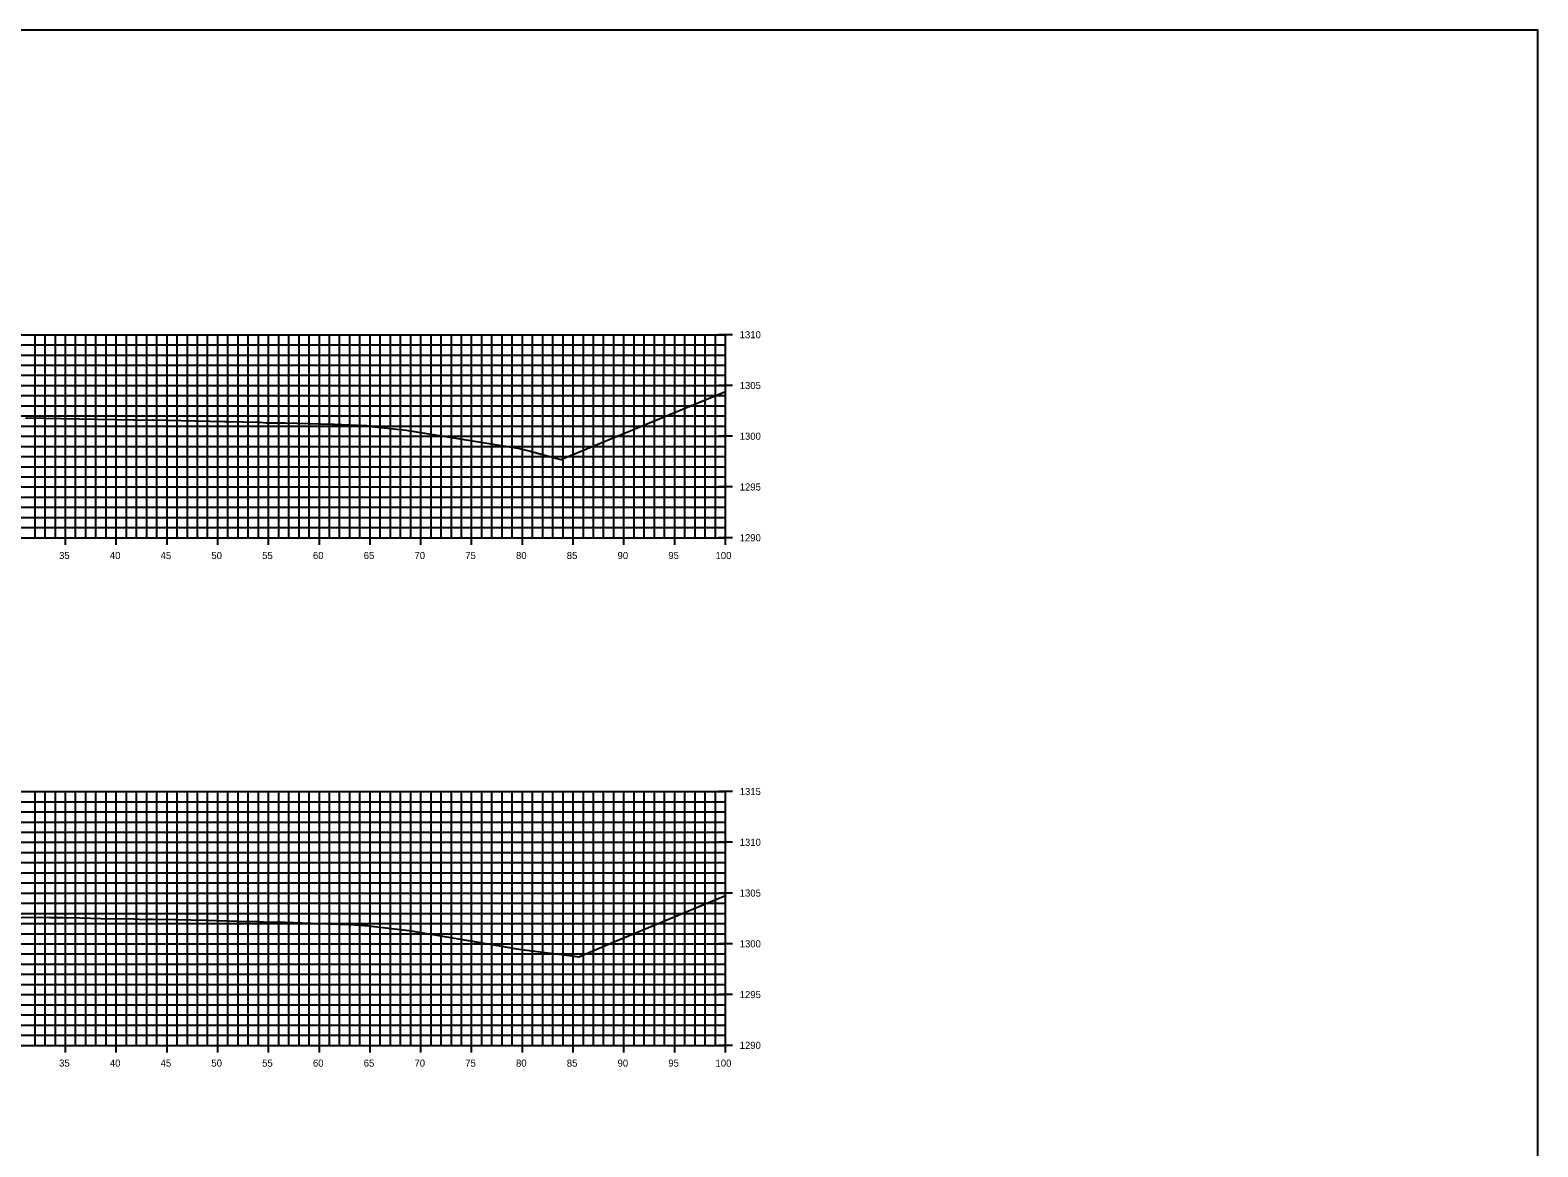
# Model space of a CAD drawing. Extents: x 674939 to 678919, y 750652 to 765176.
# Drawn here: x 678770 to 678918.5, y 754252.6 to 754362.6 of the extents above; entities that cross this region are included whole.
import ezdxf

# ---------------------------------------------------------------- set-up
doc = ezdxf.new("R2010")
doc.units = 0
for name, color, linetype in [('R_Axis', 7, 'Continuous'), ('R_Axis Annot', 7, 'Continuous'), ('R_Exist Surface', 7, 'Continuous'), ('R_Grid', 7, 'Continuous'), ('R_No Plot', 7, 'Continuous')]:
    doc.layers.add(name, color=color, linetype=linetype)

msp = doc.modelspace()

# ---------------------------------------------------------------- linework, layer by layer
at = {"layer": 'R_Axis'}
for p, q in [((678839.23, 754332.55), (678837.83, 754332.55)), ((678838.53, 754312.55), (678838.53, 754332.55)), ((678839.23, 754327.55), (678837.83, 754327.55)), ((678839.23, 754322.55), (678837.83, 754322.55)), ((678839.23, 754317.55), (678837.83, 754317.55)), ((678638.53, 754312.55), (678838.53, 754312.55)), ((678773.53, 754311.85), (678773.53, 754313.25)), ((678778.53, 754311.85), (678778.53, 754313.25)), ((678783.53, 754311.85), (678783.53, 754313.25)), ((678788.53, 754311.85), (678788.53, 754313.25)), ((678793.53, 754311.85), (678793.53, 754313.25)), ((678798.53, 754311.85), (678798.53, 754313.25)), ((678803.53, 754311.85), (678803.53, 754313.25)), ((678808.53, 754311.85), (678808.53, 754313.25)), ((678813.53, 754311.85), (678813.53, 754313.25)), ((678818.53, 754311.85), (678818.53, 754313.25)), ((678823.53, 754311.85), (678823.53, 754313.25)), ((678828.53, 754311.85), (678828.53, 754313.25)), ((678833.53, 754311.85), (678833.53, 754313.25)), ((678839.23, 754312.55), (678837.83, 754312.55)), ((678838.53, 754311.85), (678838.53, 754313.25)), ((678839.23, 754287.55), (678837.83, 754287.55)), ((678838.53, 754262.55), (678838.53, 754287.55)), ((678839.23, 754282.55), (678837.83, 754282.55)), ((678839.23, 754277.55), (678837.83, 754277.55)), ((678839.23, 754272.55), (678837.83, 754272.55)), ((678839.23, 754267.55), (678837.83, 754267.55)), ((678773.53, 754261.85), (678773.53, 754263.25)), ((678778.53, 754261.85), (678778.53, 754263.25)), ((678783.53, 754261.85), (678783.53, 754263.25)), ((678788.53, 754261.85), (678788.53, 754263.25)), ((678793.53, 754261.85), (678793.53, 754263.25)), ((678798.53, 754261.85), (678798.53, 754263.25)), ((678803.53, 754261.85), (678803.53, 754263.25)), ((678808.53, 754261.85), (678808.53, 754263.25)), ((678813.53, 754261.85), (678813.53, 754263.25)), ((678818.53, 754261.85), (678818.53, 754263.25)), ((678823.53, 754261.85), (678823.53, 754263.25)), ((678828.53, 754261.85), (678828.53, 754263.25)), ((678833.53, 754261.85), (678833.53, 754263.25)), ((678838.53, 754261.85), (678838.53, 754263.25)), ((678638.53, 754262.55), (678838.53, 754262.55)), ((678839.23, 754262.55), (678837.83, 754262.55))]:
    msp.add_line(p, q, dxfattribs=at)
at = {"layer": 'R_Exist Surface'}
for points in [[(678769.59, 754324.36), (678780.23, 754324.18), (678780.54, 754324.18), (678780.92, 754324.12), (678780.95, 754324.12), (678782.11, 754324.15), (678782.16, 754324.15), (678789.13, 754324.01), (678789.32, 754324.01), (678789.45, 754324.01), (678792.55, 754323.95), (678792.69, 754323.93), (678792.7, 754323.93), (678793.32, 754323.87), (678793.35, 754323.87), (678795.09, 754323.87), (678795.15, 754323.87), (678799.79, 754323.74), (678799.98, 754323.74), (678803.07, 754323.61), (678803.14, 754323.6), (678803.16, 754323.6), (678803.52, 754323.54), (678803.71, 754323.52), (678807.07, 754323.16), (678814.44, 754321.95), (678818.08, 754321.36), (678819.41, 754321.06), (678822.3, 754320.27), (678832.95, 754324.65), (678838.53, 754326.96)], [(678769.07, 754275.19), (678772, 754275.14), (678773.27, 754275.13), (678774.94, 754275.1), (678777.05, 754275.06), (678780.27, 754275.01), (678780.83, 754274.97), (678781.01, 754274.95), (678781.71, 754274.98), (678782.13, 754274.99), (678784.37, 754274.94), (678787.37, 754274.88), (678790.59, 754274.79), (678792.55, 754274.74), (678792.63, 754274.74), (678792.67, 754274.73), (678793.05, 754274.7), (678793.21, 754274.68), (678793.75, 754274.68), (678795.15, 754274.68), (678799.35, 754274.53), (678801.57, 754274.45), (678802.97, 754274.37), (678803.27, 754274.35), (678803.41, 754274.33), (678803.42, 754274.33), (678804.78, 754274.17), (678807.38, 754273.87), (678813.21, 754272.89), (678818.18, 754272.02), (678823.67, 754271.32), (678824.07, 754271.27), (678827.24, 754272.6), (678838.53, 754277.31)]]:
    msp.add_lwpolyline(points, dxfattribs=at)
at = {"layer": 'R_Grid'}
for p, q in [((678638.53, 754332.55), (678838.53, 754332.55)), ((678638.53, 754331.55), (678838.53, 754331.55)), ((678770.53, 754312.55), (678770.53, 754332.55)), ((678771.53, 754312.55), (678771.53, 754332.55)), ((678772.53, 754312.55), (678772.53, 754332.55)), ((678773.53, 754312.55), (678773.53, 754332.55)), ((678774.53, 754312.55), (678774.53, 754332.55)), ((678775.53, 754312.55), (678775.53, 754332.55)), ((678776.53, 754312.55), (678776.53, 754332.55)), ((678777.53, 754312.55), (678777.53, 754332.55)), ((678778.53, 754312.55), (678778.53, 754332.55)), ((678779.53, 754312.55), (678779.53, 754332.55)), ((678780.53, 754312.55), (678780.53, 754332.55)), ((678781.53, 754312.55), (678781.53, 754332.55)), ((678782.53, 754312.55), (678782.53, 754332.55)), ((678783.53, 754312.55), (678783.53, 754332.55)), ((678784.53, 754312.55), (678784.53, 754332.55)), ((678785.53, 754312.55), (678785.53, 754332.55)), ((678786.53, 754312.55), (678786.53, 754332.55)), ((678787.53, 754312.55), (678787.53, 754332.55)), ((678788.53, 754312.55), (678788.53, 754332.55)), ((678789.53, 754312.55), (678789.53, 754332.55)), ((678790.53, 754312.55), (678790.53, 754332.55)), ((678791.53, 754312.55), (678791.53, 754332.55)), ((678792.53, 754312.55), (678792.53, 754332.55)), ((678793.53, 754312.55), (678793.53, 754332.55)), ((678794.53, 754312.55), (678794.53, 754332.55)), ((678795.53, 754312.55), (678795.53, 754332.55)), ((678796.53, 754312.55), (678796.53, 754332.55)), ((678797.53, 754312.55), (678797.53, 754332.55)), ((678798.53, 754312.55), (678798.53, 754332.55)), ((678799.53, 754312.55), (678799.53, 754332.55)), ((678800.53, 754312.55), (678800.53, 754332.55)), ((678801.53, 754312.55), (678801.53, 754332.55)), ((678802.53, 754312.55), (678802.53, 754332.55)), ((678803.53, 754312.55), (678803.53, 754332.55)), ((678804.53, 754312.55), (678804.53, 754332.55)), ((678805.53, 754312.55), (678805.53, 754332.55)), ((678806.53, 754312.55), (678806.53, 754332.55)), ((678807.53, 754312.55), (678807.53, 754332.55)), ((678808.53, 754312.55), (678808.53, 754332.55)), ((678809.53, 754312.55), (678809.53, 754332.55)), ((678810.53, 754312.55), (678810.53, 754332.55)), ((678811.53, 754312.55), (678811.53, 754332.55)), ((678812.53, 754312.55), (678812.53, 754332.55)), ((678813.53, 754312.55), (678813.53, 754332.55)), ((678814.53, 754312.55), (678814.53, 754332.55)), ((678815.53, 754312.55), (678815.53, 754332.55)), ((678816.53, 754312.55), (678816.53, 754332.55)), ((678817.53, 754312.55), (678817.53, 754332.55)), ((678818.53, 754312.55), (678818.53, 754332.55)), ((678819.53, 754312.55), (678819.53, 754332.55)), ((678820.53, 754312.55), (678820.53, 754332.55)), ((678821.53, 754312.55), (678821.53, 754332.55)), ((678822.53, 754312.55), (678822.53, 754332.55)), ((678823.53, 754312.55), (678823.53, 754332.55)), ((678824.53, 754312.55), (678824.53, 754332.55)), ((678825.53, 754312.55), (678825.53, 754332.55)), ((678826.53, 754312.55), (678826.53, 754332.55)), ((678827.53, 754312.55), (678827.53, 754332.55)), ((678828.53, 754312.55), (678828.53, 754332.55)), ((678829.53, 754312.55), (678829.53, 754332.55)), ((678830.53, 754312.55), (678830.53, 754332.55)), ((678831.53, 754312.55), (678831.53, 754332.55)), ((678832.53, 754312.55), (678832.53, 754332.55)), ((678833.53, 754312.55), (678833.53, 754332.55)), ((678834.53, 754312.55), (678834.53, 754332.55)), ((678835.53, 754312.55), (678835.53, 754332.55)), ((678836.53, 754312.55), (678836.53, 754332.55)), ((678837.53, 754312.55), (678837.53, 754332.55)), ((678838.53, 754312.55), (678838.53, 754332.55)), ((678638.53, 754330.55), (678838.53, 754330.55)), ((678638.53, 754329.55), (678838.53, 754329.55)), ((678638.53, 754328.55), (678838.53, 754328.55)), ((678638.53, 754327.55), (678838.53, 754327.55)), ((678638.53, 754326.55), (678838.53, 754326.55)), ((678638.53, 754325.55), (678838.53, 754325.55)), ((678638.53, 754324.55), (678838.53, 754324.55)), ((678638.53, 754323.55), (678838.53, 754323.55)), ((678638.53, 754322.55), (678838.53, 754322.55)), ((678638.53, 754321.55), (678838.53, 754321.55)), ((678638.53, 754320.55), (678838.53, 754320.55)), ((678638.53, 754319.55), (678838.53, 754319.55)), ((678638.53, 754318.55), (678838.53, 754318.55)), ((678638.53, 754317.55), (678838.53, 754317.55)), ((678638.53, 754316.55), (678838.53, 754316.55)), ((678638.53, 754315.55), (678838.53, 754315.55)), ((678638.53, 754314.55), (678838.53, 754314.55)), ((678638.53, 754313.55), (678838.53, 754313.55)), ((678638.53, 754312.55), (678838.53, 754312.55)), ((678638.53, 754287.55), (678838.53, 754287.55)), ((678770.53, 754262.55), (678770.53, 754287.55)), ((678771.53, 754262.55), (678771.53, 754287.55)), ((678772.53, 754262.55), (678772.53, 754287.55)), ((678773.53, 754262.55), (678773.53, 754287.55)), ((678774.53, 754262.55), (678774.53, 754287.55)), ((678775.53, 754262.55), (678775.53, 754287.55)), ((678776.53, 754262.55), (678776.53, 754287.55)), ((678777.53, 754262.55), (678777.53, 754287.55)), ((678778.53, 754262.55), (678778.53, 754287.55)), ((678779.53, 754262.55), (678779.53, 754287.55)), ((678780.53, 754262.55), (678780.53, 754287.55)), ((678781.53, 754262.55), (678781.53, 754287.55)), ((678782.53, 754262.55), (678782.53, 754287.55)), ((678783.53, 754262.55), (678783.53, 754287.55)), ((678784.53, 754262.55), (678784.53, 754287.55)), ((678785.53, 754262.55), (678785.53, 754287.55)), ((678786.53, 754262.55), (678786.53, 754287.55)), ((678787.53, 754262.55), (678787.53, 754287.55)), ((678788.53, 754262.55), (678788.53, 754287.55)), ((678789.53, 754262.55), (678789.53, 754287.55)), ((678790.53, 754262.55), (678790.53, 754287.55)), ((678791.53, 754262.55), (678791.53, 754287.55)), ((678792.53, 754262.55), (678792.53, 754287.55)), ((678793.53, 754262.55), (678793.53, 754287.55)), ((678794.53, 754262.55), (678794.53, 754287.55)), ((678795.53, 754262.55), (678795.53, 754287.55)), ((678796.53, 754262.55), (678796.53, 754287.55)), ((678797.53, 754262.55), (678797.53, 754287.55)), ((678798.53, 754262.55), (678798.53, 754287.55)), ((678799.53, 754262.55), (678799.53, 754287.55)), ((678800.53, 754262.55), (678800.53, 754287.55)), ((678801.53, 754262.55), (678801.53, 754287.55)), ((678802.53, 754262.55), (678802.53, 754287.55)), ((678803.53, 754262.55), (678803.53, 754287.55)), ((678804.53, 754262.55), (678804.53, 754287.55)), ((678805.53, 754262.55), (678805.53, 754287.55)), ((678806.53, 754262.55), (678806.53, 754287.55)), ((678807.53, 754262.55), (678807.53, 754287.55)), ((678808.53, 754262.55), (678808.53, 754287.55)), ((678809.53, 754262.55), (678809.53, 754287.55)), ((678810.53, 754262.55), (678810.53, 754287.55)), ((678811.53, 754262.55), (678811.53, 754287.55)), ((678812.53, 754262.55), (678812.53, 754287.55)), ((678813.53, 754262.55), (678813.53, 754287.55)), ((678814.53, 754262.55), (678814.53, 754287.55)), ((678815.53, 754262.55), (678815.53, 754287.55)), ((678816.53, 754262.55), (678816.53, 754287.55)), ((678817.53, 754262.55), (678817.53, 754287.55)), ((678818.53, 754262.55), (678818.53, 754287.55)), ((678819.53, 754262.55), (678819.53, 754287.55)), ((678820.53, 754262.55), (678820.53, 754287.55)), ((678821.53, 754262.55), (678821.53, 754287.55)), ((678822.53, 754262.55), (678822.53, 754287.55)), ((678823.53, 754262.55), (678823.53, 754287.55)), ((678824.53, 754262.55), (678824.53, 754287.55)), ((678825.53, 754262.55), (678825.53, 754287.55)), ((678826.53, 754262.55), (678826.53, 754287.55)), ((678827.53, 754262.55), (678827.53, 754287.55)), ((678828.53, 754262.55), (678828.53, 754287.55)), ((678829.53, 754262.55), (678829.53, 754287.55)), ((678830.53, 754262.55), (678830.53, 754287.55)), ((678831.53, 754262.55), (678831.53, 754287.55)), ((678832.53, 754262.55), (678832.53, 754287.55)), ((678833.53, 754262.55), (678833.53, 754287.55)), ((678834.53, 754262.55), (678834.53, 754287.55)), ((678835.53, 754262.55), (678835.53, 754287.55)), ((678836.53, 754262.55), (678836.53, 754287.55)), ((678837.53, 754262.55), (678837.53, 754287.55)), ((678838.53, 754262.55), (678838.53, 754287.55)), ((678638.53, 754286.55), (678838.53, 754286.55)), ((678638.53, 754285.55), (678838.53, 754285.55)), ((678638.53, 754284.55), (678838.53, 754284.55)), ((678638.53, 754283.55), (678838.53, 754283.55)), ((678638.53, 754282.55), (678838.53, 754282.55)), ((678638.53, 754281.55), (678838.53, 754281.55)), ((678638.53, 754280.55), (678838.53, 754280.55)), ((678638.53, 754279.55), (678838.53, 754279.55)), ((678638.53, 754278.55), (678838.53, 754278.55)), ((678638.53, 754277.55), (678838.53, 754277.55)), ((678638.53, 754276.55), (678838.53, 754276.55)), ((678638.53, 754275.55), (678838.53, 754275.55)), ((678638.53, 754274.55), (678838.53, 754274.55)), ((678638.53, 754273.55), (678838.53, 754273.55)), ((678638.53, 754272.55), (678838.53, 754272.55)), ((678638.53, 754271.55), (678838.53, 754271.55)), ((678638.53, 754270.55), (678838.53, 754270.55)), ((678638.53, 754269.55), (678838.53, 754269.55)), ((678638.53, 754268.55), (678838.53, 754268.55)), ((678638.53, 754267.55), (678838.53, 754267.55)), ((678638.53, 754266.55), (678838.53, 754266.55)), ((678638.53, 754265.55), (678838.53, 754265.55)), ((678638.53, 754264.55), (678838.53, 754264.55)), ((678638.53, 754263.55), (678838.53, 754263.55)), ((678638.53, 754262.55), (678838.53, 754262.55))]:
    msp.add_line(p, q, dxfattribs=at)
at = {"layer": 'R_No Plot'}
msp.add_lwpolyline([(678578.53, 754142.55), (678918.53, 754142.55), (678918.53, 754362.55), (678578.53, 754362.55)], close=True, dxfattribs=at)

# ---------------------------------------------------------------- texts
at = {"layer": 'R_Axis Annot'}
for s, p in [('1310', (678839.93, 754332.2)), ('1305', (678839.93, 754327.2)), ('1300', (678839.93, 754322.2)), ('1295', (678839.93, 754317.2)), ('1290', (678839.93, 754312.2)), ('35', (678772.9, 754310.45)), ('40', (678777.9, 754310.45)), ('45', (678782.9, 754310.45)), ('50', (678787.9, 754310.45)), ('55', (678792.9, 754310.45)), ('60', (678797.9, 754310.45)), ('65', (678802.9, 754310.45)), ('70', (678807.9, 754310.45)), ('75', (678812.9, 754310.45)), ('80', (678817.9, 754310.45)), ('85', (678822.9, 754310.45)), ('90', (678827.9, 754310.45)), ('95', (678832.9, 754310.45)), ('100', (678837.55, 754310.45)), ('1315', (678839.93, 754287.2)), ('1310', (678839.93, 754282.2)), ('1305', (678839.93, 754277.2)), ('1300', (678839.93, 754272.2)), ('1295', (678839.93, 754267.2)), ('1290', (678839.93, 754262.2)), ('35', (678772.9, 754260.45)), ('40', (678777.9, 754260.45)), ('45', (678782.9, 754260.45)), ('50', (678787.9, 754260.45)), ('55', (678792.9, 754260.45)), ('60', (678797.9, 754260.45)), ('65', (678802.9, 754260.45)), ('70', (678807.9, 754260.45)), ('75', (678812.9, 754260.45)), ('80', (678817.9, 754260.45)), ('85', (678822.9, 754260.45)), ('90', (678827.9, 754260.45)), ('95', (678832.9, 754260.45)), ('100', (678837.55, 754260.45))]:
    msp.add_text(s, height=0.7, dxfattribs=at).set_placement(p)

doc.saveas('drawing.dxf')
